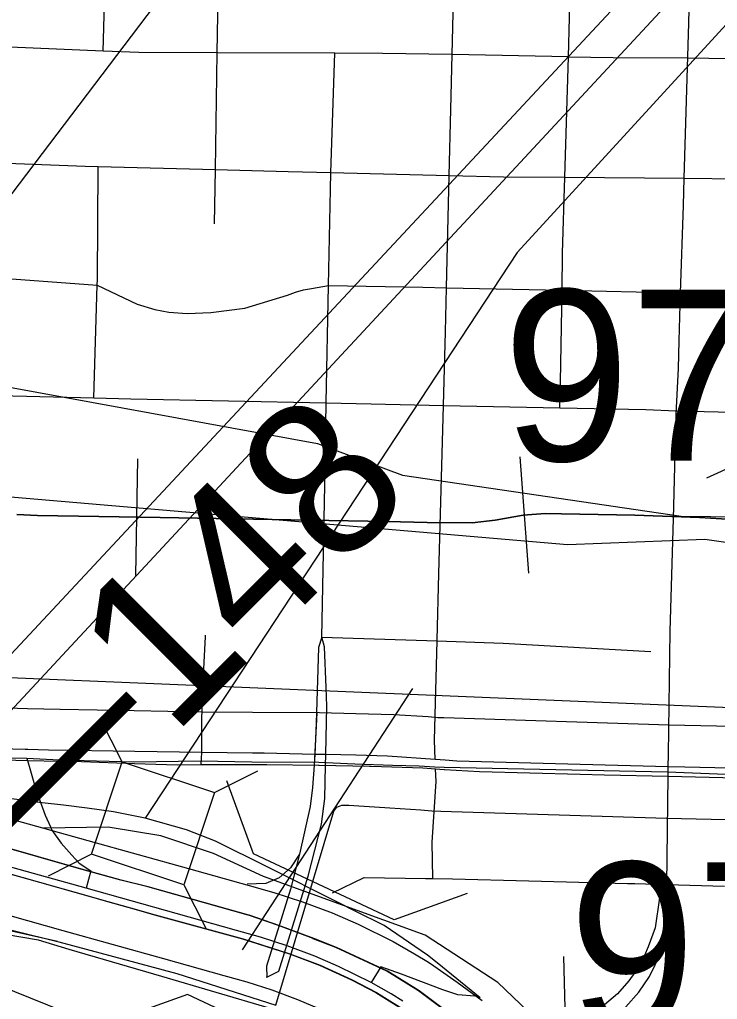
# Model space of a CAD drawing. Extents: x -157.2 to -99.3, y 12.2 to 46.2.
# Drawn here: x -148.143 to -147.694, y 36.143 to 36.773 of the extents above; entities that cross this region are included whole.
import ezdxf

# ---------------------------------------------------------------- set-up
doc = ezdxf.new("R2010")
doc.units = 0
for name, color, linetype in [('tdCoCityStreetMajor', 7, 'Continuous'), ('tdCoCityStreetMinor', 7, 'Continuous'), ('tdCoDivCarto', 7, 'Continuous'), ('tdCoHydroRiver', 7, 'Continuous'), ('tdCoInt', 7, 'Continuous'), ('tdCoIntCL', 7, 'Continuous'), ('tdCoIntRamp', 7, 'Continuous'), ('tdCoIntRte', 7, 'Continuous'), ('tdCoPriCL', 7, 'Continuous'), ('tdCoPriDiv', 7, 'Continuous'), ('tdCoPriOther', 7, 'Continuous'), ('tdCoPriRamp', 7, 'Continuous'), ('tdCoRRCL', 7, 'Continuous'), ('tdCoSectLine', 7, 'Continuous'), ('tdCoStrucDivPri', 7, 'Continuous'), ('tdCoStrucPriMaintName', 7, 'Continuous'), ('tdCoStrucSec', 7, 'Continuous'), ('tdStHwyIntRefPost1', 7, 'Continuous')]:
    doc.layers.add(name, color=color, linetype=linetype)

msp = doc.modelspace()

# ---------------------------------------------------------------- linework, layer by layer
at = {"layer": 'tdCoCityStreetMajor'}
for p, q in [((-148.08876, 36.75307), (-148.14872, 36.75559)), ((-147.71813, 36.56647), (-147.71719, 36.5974)), ((-147.72638, 36.21657), (-147.72616, 36.21656)), ((-147.72616, 36.21656), (-147.68907, 36.21545))]:
    msp.add_line(p, q, dxfattribs=at)
for points in [[(-147.71496, 36.67124), (-147.71496, 36.67124), (-147.71202, 36.77113), (-147.71068, 36.82408), (-147.70881, 36.89838), (-147.7065, 36.98329)], [(-148.01543, 36.75195), (-148.06587, 36.7521), (-148.08876, 36.75307)], [(-147.78942, 36.74943), (-147.86427, 36.75079), (-147.90903, 36.75161), (-147.9398, 36.75171), (-148.01543, 36.75195)], [(-147.78942, 36.74943), (-147.76057, 36.7489), (-147.71268, 36.74864), (-147.63184, 36.74742), (-147.55564, 36.74372), (-147.50368, 36.74277), (-147.49615, 36.74263), (-147.47382, 36.74222), (-147.44418, 36.74167)], [(-147.71719, 36.5974), (-147.71719, 36.5974), (-147.71547, 36.65375), (-147.71496, 36.67124)], [(-147.72524, 36.28882), (-147.72519, 36.29242), (-147.72509, 36.30036), (-147.72385, 36.37977), (-147.72188, 36.45203), (-147.72016, 36.51935), (-147.71868, 36.5487), (-147.71813, 36.56647)], [(-147.72616, 36.21656), (-147.72527, 36.28625), (-147.72524, 36.28882)], [(-147.72616, 36.21656), (-147.73079, 36.20795), (-147.73358, 36.18871), (-147.73802, 36.17655), (-147.74279, 36.16537), (-147.75052, 36.15452), (-147.75792, 36.1463), (-147.7663, 36.13923), (-147.8097, 36.10733), (-147.85134, 36.07754)], [(-147.84489, 36.07116), (-147.80181, 36.10158), (-147.77567, 36.12032), (-147.76005, 36.13101), (-147.75249, 36.13791), (-147.74411, 36.14728), (-147.7372, 36.15731), (-147.72964, 36.17293), (-147.72659, 36.1828), (-147.72257, 36.20861), (-147.72616, 36.21656)]]:
    msp.add_lwpolyline(points, dxfattribs=at)
at = {"layer": 'tdCoCityStreetMinor'}
for p, q in [((-148.01653, 36.67684), (-148.01543, 36.75195)), ((-147.94222, 36.67492), (-147.9398, 36.75171)), ((-147.79169, 36.67184), (-147.78942, 36.74943)), ((-148.01704, 36.6418), (-148.01653, 36.67684)), ((-147.79169, 36.67184), (-147.71496, 36.67124)), ((-147.71496, 36.67124), (-147.67643, 36.67086)), ((-147.95478, 36.60019), (-147.94375, 36.60223)), ((-147.94521, 36.52658), (-147.94375, 36.60223)), ((-147.79354, 36.59912), (-147.71719, 36.5974)), ((-147.71719, 36.5974), (-147.58509, 36.59356)), ((-148.02296, 36.37596), (-148.0229, 36.37717)), ((-147.94814, 36.37587), (-147.9481, 36.37587)), ((-147.79366, 36.36979), (-147.73649, 36.36649)), ((-147.96239, 36.23608), (-147.96816, 36.21359)), ((-147.88143, 36.22046), (-147.87663, 36.22037))]:
    msp.add_line(p, q, dxfattribs=at)
for points in [[(-148.08876, 36.75307), (-148.08732, 36.80703), (-148.0868, 36.83114), (-148.08521, 36.90551), (-148.08461, 36.93329), (-148.08348, 36.98146), (-148.0817, 37.05699), (-148.08066, 37.10123), (-148.07984, 37.13264), (-148.07787, 37.2076), (-148.07623, 37.27016), (-148.07593, 37.284), (-148.07406, 37.3716)], [(-147.86427, 36.75079), (-147.86231, 36.83078), (-147.86143, 36.86646), (-147.8605, 36.90202), (-147.85854, 36.97634), (-147.85699, 37.03514), (-147.85648, 37.05182), (-147.85418, 37.12716), (-147.85206, 37.19667), (-147.85193, 37.20244), (-147.85021, 37.27894), (-147.84885, 37.33955)], [(-147.78942, 36.74943), (-147.78868, 36.77472), (-147.78726, 36.82696), (-147.78527, 36.89976), (-147.784, 36.94636), (-147.78358, 36.95962), (-147.78315, 36.97334)], [(-148.01543, 36.75195), (-148.01507, 36.77645), (-148.01309, 36.83728)], [(-147.8679, 36.60078), (-147.86615, 36.67302), (-147.86513, 36.71554), (-147.86427, 36.75079)], [(-148.22573, 36.68398), (-148.15064, 36.68103), (-148.10038, 36.67905), (-148.09189, 36.67883)], [(-148.0947, 36.52981), (-148.09261, 36.60243), (-148.0925, 36.60605), (-148.09189, 36.67883)], [(-148.09189, 36.67883), (-148.01653, 36.67684), (-147.96968, 36.6756), (-147.94222, 36.67492), (-147.86615, 36.67302), (-147.83109, 36.67215), (-147.79169, 36.67184)], [(-147.94375, 36.60223), (-147.94256, 36.664), (-147.94222, 36.67492), (-147.94222, 36.67492)], [(-147.79487, 36.52344), (-147.79458, 36.54012), (-147.79354, 36.59912), (-147.79312, 36.62306), (-147.79169, 36.67184), (-147.79169, 36.67184)], [(-148.22771, 36.608), (-148.15343, 36.60692), (-148.09261, 36.60243), (-148.06689, 36.59008), (-148.05548, 36.58671), (-148.04649, 36.58503), (-148.0347, 36.58409), (-148.01954, 36.58484), (-147.99764, 36.58765), (-147.97013, 36.59607), (-147.965, 36.5979), (-147.95987, 36.59947), (-147.95478, 36.60019)], [(-147.94375, 36.60223), (-147.88312, 36.60112), (-147.8679, 36.60078), (-147.79354, 36.59912)], [(-147.86986, 36.52501), (-147.86858, 36.57226), (-147.8679, 36.60078)], [(-148.15562, 36.53142), (-148.0947, 36.52981), (-148.071, 36.52919), (-147.94521, 36.52658)], [(-147.94814, 36.37587), (-147.94602, 36.48447), (-147.94521, 36.52658)], [(-147.94521, 36.52658), (-147.91637, 36.52598), (-147.86986, 36.52501)], [(-147.87506, 36.29709), (-147.87552, 36.30949), (-147.87388, 36.37339), (-147.87387, 36.37406), (-147.87277, 36.41665), (-147.86986, 36.52501)], [(-147.86986, 36.52501), (-147.79487, 36.52344), (-147.73956, 36.52228), (-147.72004, 36.52156)], [(-147.72004, 36.52156), (-147.63894, 36.51957), (-147.62439, 36.52179)], [(-148.02566, 36.29376), (-148.02539, 36.30167), (-148.02528, 36.32282), (-148.02465, 36.34318), (-148.02296, 36.37596)], [(-147.94814, 36.37587), (-147.9502, 36.36913), (-147.95162, 36.32037), (-147.95265, 36.30036)], [(-147.94605, 36.27199), (-147.94568, 36.29325), (-147.94558, 36.3002), (-147.94482, 36.33133), (-147.94519, 36.34343), (-147.94633, 36.36951), (-147.94814, 36.37587)], [(-147.9481, 36.37587), (-147.87388, 36.37339), (-147.83137, 36.37197), (-147.79366, 36.36979)], [(-147.87663, 36.22037), (-147.877, 36.24389), (-147.87453, 36.28285), (-147.87484, 36.29106)], [(-147.98102, 36.13676), (-148.05106, 36.15748), (-148.11074, 36.17474), (-148.13047, 36.18066), (-148.15192, 36.18436), (-148.1825, 36.18781), (-148.21259, 36.19003), (-148.25328, 36.18806), (-148.26364, 36.18806), (-148.27325, 36.1888), (-148.28386, 36.19077), (-148.29964, 36.19817), (-148.33959, 36.22135), (-148.35784, 36.23195), (-148.37732, 36.2396), (-148.41776, 36.25612), (-148.43577, 36.26303), (-148.44637, 36.265), (-148.45106, 36.26454), (-148.45929, 36.26273), (-148.46354, 36.26107)], [(-147.94129, 36.21114), (-147.92092, 36.22117), (-147.88143, 36.22046)], [(-147.87663, 36.22037), (-147.86392, 36.22014), (-147.81484, 36.2189), (-147.79065, 36.21829), (-147.75144, 36.2173), (-147.74678, 36.21718), (-147.72638, 36.21657)], [(-147.96819, 36.2135), (-147.98377, 36.16401), (-147.98348, 36.15698)]]:
    msp.add_lwpolyline(points, dxfattribs=at)
at = {"layer": 'tdCoDivCarto'}
for points in [[(-148.13732, 36.30344), (-148.13906, 36.30349), (-148.20226, 36.30527), (-148.23723, 36.30625), (-148.23726, 36.30625)], [(-148.13732, 36.30344), (-148.13906, 36.30349), (-148.20226, 36.30527), (-148.23723, 36.30625), (-148.23726, 36.30625)], [(-148.2311, 36.29868), (-148.21405, 36.29828), (-148.17654, 36.2974), (-148.1371, 36.29647), (-148.11669, 36.296)], [(-148.2311, 36.29868), (-148.21405, 36.29828), (-148.17654, 36.2974), (-148.1371, 36.29647), (-148.11669, 36.296)], [(-148.06844, 36.30228), (-148.12401, 36.30307), (-148.13732, 36.30344)], [(-148.06844, 36.30228), (-148.12401, 36.30307), (-148.13732, 36.30344)], [(-147.99258, 36.3012), (-148.02539, 36.30167), (-148.06844, 36.30228)], [(-147.99258, 36.3012), (-148.02539, 36.30167), (-148.06844, 36.30228)], [(-147.95265, 36.30036), (-147.98517, 36.3011), (-147.99258, 36.3012)], [(-147.95265, 36.30036), (-147.98517, 36.3011), (-147.99258, 36.3012)], [(-147.95265, 36.30036), (-147.95303, 36.29339), (-147.95408, 36.27908), (-147.95568, 36.26679), (-147.96239, 36.23608)], [(-147.95265, 36.30036), (-147.95303, 36.29339)], [(-147.94962, 36.30029), (-147.94963, 36.30029), (-147.95265, 36.30036)], [(-147.94962, 36.30029), (-147.94963, 36.30029), (-147.95265, 36.30036)], [(-147.92625, 36.29976), (-147.94558, 36.3002), (-147.94962, 36.30029)], [(-147.92625, 36.29976), (-147.94558, 36.3002), (-147.94962, 36.30029)], [(-147.86866, 36.29663), (-147.87506, 36.29709), (-147.90584, 36.2993), (-147.92625, 36.29976)], [(-147.86866, 36.29663), (-147.87506, 36.29709), (-147.90584, 36.2993), (-147.92625, 36.29976)], [(-148.11669, 36.296), (-148.10281, 36.29567), (-148.06856, 36.29458)], [(-148.11669, 36.296), (-148.10281, 36.29567), (-148.06856, 36.29458)], [(-148.06856, 36.29458), (-148.04115, 36.2937), (-148.02566, 36.29376), (-147.99266, 36.29391)], [(-148.06856, 36.29458), (-148.04115, 36.2937), (-148.02566, 36.29376), (-147.99266, 36.29391)], [(-147.99266, 36.29391), (-147.98345, 36.29395), (-147.95026, 36.29334)], [(-147.99266, 36.29391), (-147.98345, 36.29395), (-147.95026, 36.29334)], [(-147.95303, 36.29339), (-147.95408, 36.27908), (-147.95568, 36.26679), (-147.96239, 36.23608)], [(-147.95026, 36.29334), (-147.94977, 36.29333), (-147.94568, 36.29325)], [(-147.95026, 36.29334), (-147.94977, 36.29333), (-147.94568, 36.29325)], [(-147.91731, 36.29273), (-147.91637, 36.29271), (-147.88315, 36.29166), (-147.87484, 36.29106), (-147.86934, 36.29067), (-147.86907, 36.29065)], [(-147.91731, 36.29273), (-147.91637, 36.29271), (-147.88315, 36.29166), (-147.87484, 36.29106), (-147.86934, 36.29067), (-147.86907, 36.29065)], [(-147.72514, 36.29242), (-147.72519, 36.29242), (-147.78191, 36.29386), (-147.8215, 36.29486), (-147.8612, 36.29609), (-147.86866, 36.29663)], [(-147.72514, 36.29242), (-147.72519, 36.29242), (-147.78191, 36.29386), (-147.8215, 36.29486), (-147.8612, 36.29609), (-147.86866, 36.29663)], [(-147.05249, 36.27613), (-147.0563, 36.27623), (-147.05867, 36.27629), (-147.0687, 36.27655), (-147.07132, 36.27661), (-147.19487, 36.27982), (-147.35837, 36.28376), (-147.54037, 36.2882), (-147.71447, 36.29215), (-147.72514, 36.29242)], [(-147.05249, 36.27613), (-147.0563, 36.27623), (-147.05867, 36.27629), (-147.0687, 36.27655), (-147.07132, 36.27661), (-147.19487, 36.27982), (-147.35837, 36.28376), (-147.54037, 36.2882), (-147.71447, 36.29215), (-147.72514, 36.29242)], [(-147.99501, 36.19691), (-148.05972, 36.21502), (-148.07709, 36.21936), (-148.10431, 36.22686), (-148.20769, 36.25658), (-148.24978, 36.26947), (-148.27661, 36.27592), (-148.29265, 36.2792), (-148.33103, 36.28623)], [(-147.99501, 36.19691), (-148.05972, 36.21502), (-148.07709, 36.21936), (-148.10431, 36.22686), (-148.20769, 36.25658), (-148.24978, 36.26947), (-148.27661, 36.27592), (-148.29265, 36.2792), (-148.33103, 36.28623)], [(-147.86907, 36.29065), (-147.84665, 36.28944), (-147.78194, 36.28765), (-147.76626, 36.28722), (-147.7253, 36.28625)], [(-147.86907, 36.29065), (-147.84665, 36.28944), (-147.78194, 36.28765), (-147.76626, 36.28722), (-147.7253, 36.28625)], [(-147.7253, 36.28625), (-147.72527, 36.28625), (-147.61978, 36.28376), (-147.45628, 36.28007), (-147.24567, 36.27513), (-147.17959, 36.27352), (-147.09376, 36.27143), (-147.07133, 36.27084), (-147.07093, 36.27083), (-147.05919, 36.27052), (-147.05264, 36.27035)], [(-147.7253, 36.28625), (-147.72527, 36.28625), (-147.61978, 36.28376), (-147.45628, 36.28007), (-147.24567, 36.27513), (-147.17959, 36.27352), (-147.09376, 36.27143), (-147.07133, 36.27084), (-147.07093, 36.27083), (-147.05919, 36.27052), (-147.05264, 36.27035)], [(-148.32621, 36.27031), (-148.31817, 36.26877), (-148.30593, 36.26642), (-148.304, 36.26595), (-148.2793, 36.26001), (-148.23857, 36.24869), (-148.22378, 36.24457), (-148.21051, 36.24089), (-148.20655, 36.23978), (-148.08571, 36.20575), (-148.06722, 36.20049), (-148.05538, 36.19712), (-147.99866, 36.18159), (-147.96857, 36.17197), (-147.94909, 36.16457), (-147.92862, 36.1552), (-147.91299, 36.14714), (-147.89129, 36.13358)], [(-148.32621, 36.27031), (-148.31817, 36.26877), (-148.30593, 36.26642), (-148.304, 36.26595), (-148.2793, 36.26001), (-148.23857, 36.24869), (-148.22378, 36.24457), (-148.21051, 36.24089), (-148.20655, 36.23978), (-148.08571, 36.20575), (-148.06722, 36.20049), (-148.05538, 36.19712), (-147.99866, 36.18159), (-147.96857, 36.17197), (-147.94909, 36.16457), (-147.92862, 36.1552), (-147.91299, 36.14714), (-147.89129, 36.13358)], [(-147.96031, 36.21075), (-147.95691, 36.22202), (-147.94831, 36.25545), (-147.94605, 36.27199)], [(-147.96031, 36.21075), (-147.95691, 36.22202), (-147.94831, 36.25545), (-147.94605, 36.27199)], [(-147.98346, 36.157), (-147.97574, 36.16084), (-147.96031, 36.21075)], [(-147.98346, 36.157), (-147.97574, 36.16084), (-147.96031, 36.21075)], [(-147.99488, 36.19687), (-147.99501, 36.19691)], [(-147.99488, 36.19687), (-147.99501, 36.19691)], [(-147.59451, 35.82162), (-147.6536, 35.91982), (-147.6803, 35.95415), (-147.72199, 36.001), (-147.77312, 36.05182), (-147.79604, 36.07213), (-147.818, 36.09528), (-147.84313, 36.11658), (-147.85733, 36.1271), (-147.88546, 36.14807), (-147.90584, 36.16083), (-147.93859, 36.17596), (-147.95332, 36.18174), (-147.97568, 36.19016), (-147.99488, 36.19687)], [(-147.61649, 35.85814), (-147.6536, 35.91982), (-147.6803, 35.95415), (-147.72199, 36.001), (-147.77312, 36.05182), (-147.79604, 36.07213), (-147.818, 36.09528), (-147.84313, 36.11658), (-147.85733, 36.1271), (-147.88546, 36.14807), (-147.90584, 36.16083), (-147.93859, 36.17596), (-147.95332, 36.18174), (-147.97568, 36.19016), (-147.99488, 36.19687)], [(-147.98378, 36.15708), (-147.98359, 36.15702)], [(-147.98378, 36.15708), (-147.98359, 36.15702)], [(-147.98359, 36.15702), (-147.98348, 36.15698)], [(-147.98359, 36.15702), (-147.98348, 36.15698)], [(-147.98348, 36.15698), (-147.98346, 36.157)]]:
    msp.add_lwpolyline(points, dxfattribs=at)
at = {"layer": 'tdCoHydroRiver'}
msp.add_lwpolyline([(-148.65478, 36.2528), (-148.53723, 36.22822), (-148.3943, 36.20751), (-148.2993, 36.1695), (-148.20764, 36.17265), (-147.96007, 36.07253), (-147.88686, 35.99736), (-147.82215, 35.95091), (-147.7402, 35.90071), (-147.67292, 35.8368)], dxfattribs=at)
at = {"layer": 'tdCoInt'}
for points in [[(-148.15569, 36.26085), (-148.09857, 36.24484), (-148.03376, 36.22682), (-147.99492, 36.21589), (-147.97893, 36.21142), (-147.96059, 36.20547), (-147.94141, 36.19836), (-147.92473, 36.19112), (-147.90218, 36.17995), (-147.88838, 36.17207), (-147.87947, 36.1667), (-147.87598, 36.16425), (-147.8609, 36.15383), (-147.84498, 36.14189)], [(-148.34435, 36.24726), (-148.3123, 36.23566), (-148.28093, 36.2258), (-148.23417, 36.20942), (-148.17626, 36.19438), (-148.11736, 36.17975)], [(-148.17182, 36.20306), (-148.1147, 36.18705), (-148.04993, 36.16904), (-148.01113, 36.15812), (-147.99626, 36.15396), (-147.98028, 36.14878), (-147.96381, 36.14267), (-147.95001, 36.13668)], [(-148.11736, 36.17975), (-148.04132, 36.15933), (-147.97768, 36.13903)]]:
    msp.add_lwpolyline(points, dxfattribs=at)
at = {"layer": 'tdCoIntCL'}
for points in [[(-148.13785, 36.2978), (-148.13748, 36.29647), (-148.13602, 36.29125), (-148.13208, 36.27769), (-148.12616, 36.26116), (-148.12275, 36.25378), (-148.12172, 36.25155), (-148.1158, 36.24316), (-148.1089, 36.23552), (-148.10429, 36.23036), (-148.0966, 36.22546), (-148.09963, 36.21426)], [(-148.09963, 36.21426), (-148.16376, 36.23195), (-148.22492, 36.24888)], [(-147.91629, 36.15345), (-147.93737, 36.1639), (-147.95261, 36.17052), (-147.97044, 36.17713), (-147.98759, 36.18269), (-148.00303, 36.187), (-148.04184, 36.19793), (-148.09963, 36.21426)], [(-147.84958, 36.1447), (-147.8606, 36.14566), (-147.87021, 36.14887), (-147.89685, 36.15898), (-147.9101, 36.16357), (-147.91629, 36.15345)], [(-147.89586, 36.14155), (-147.90356, 36.1462), (-147.91629, 36.15345)]]:
    msp.add_lwpolyline(points, dxfattribs=at)
at = {"layer": 'tdCoIntRamp'}
for points in [[(-147.92701, 36.19966), (-147.93712, 36.20475), (-147.98329, 36.22802), (-148.01641, 36.24452), (-148.03509, 36.25189), (-148.06179, 36.25939), (-148.08204, 36.26346), (-148.09901, 36.26583), (-148.11427, 36.26767), (-148.12808, 36.26925), (-148.14925, 36.27201), (-148.15091, 36.27233)], [(-147.65515, 35.95722), (-147.67259, 35.9836), (-147.70418, 36.02174), (-147.74618, 36.06875), (-147.83477, 36.15351), (-147.88149, 36.18396), (-147.98553, 36.22173), (-148.01784, 36.23653), (-148.05168, 36.24802), (-148.08552, 36.25352), (-148.12713, 36.25284)], [(-147.87389, 36.16611), (-147.88017, 36.17121), (-147.90806, 36.19015), (-147.92701, 36.19966)], [(-147.84624, 36.14372), (-147.87389, 36.16611)]]:
    msp.add_lwpolyline(points, dxfattribs=at)
at = {"layer": 'tdCoIntRte'}
for points in [[(-147.85771, 36.1271), (-147.88583, 36.14807), (-147.90622, 36.16083), (-147.93897, 36.17596), (-147.95356, 36.18169), (-147.9537, 36.18174), (-147.97606, 36.19016), (-147.99526, 36.19687), (-147.99539, 36.19691), (-148.0601, 36.21502), (-148.07746, 36.21936), (-148.10469, 36.22686), (-148.20805, 36.25658)], [(-147.85771, 36.1271), (-147.88583, 36.14807), (-147.90622, 36.16083), (-147.93897, 36.17596), (-147.95356, 36.18169), (-147.9537, 36.18174), (-147.97606, 36.19016), (-147.99526, 36.19687), (-147.99539, 36.19691), (-148.0601, 36.21502), (-148.07746, 36.21936), (-148.10469, 36.22686), (-148.20805, 36.25658)], [(-148.20693, 36.23978), (-148.10086, 36.20991), (-148.08609, 36.20575), (-148.0676, 36.20049), (-148.05576, 36.19712), (-147.99904, 36.18159), (-147.96895, 36.17197), (-147.94947, 36.16457), (-147.929, 36.1552), (-147.91824, 36.14966), (-147.91337, 36.14714), (-147.89167, 36.13358)], [(-148.20693, 36.23978), (-148.10086, 36.20991), (-148.08609, 36.20575), (-148.0676, 36.20049), (-148.05576, 36.19712), (-147.99904, 36.18159), (-147.96895, 36.17197), (-147.94947, 36.16457), (-147.929, 36.1552), (-147.91824, 36.14966), (-147.91337, 36.14714), (-147.89167, 36.13358)]]:
    msp.add_lwpolyline(points, dxfattribs=at)
at = {"layer": 'tdCoPriCL'}
msp.add_lwpolyline([(-147.63966, 36.28551), (-147.72561, 36.28882), (-147.86938, 36.29196), (-147.87526, 36.29213), (-147.88542, 36.29283), (-147.90269, 36.29318), (-147.92676, 36.29405), (-147.95011, 36.29509), (-147.99304, 36.29545), (-148.02601, 36.29597), (-148.06891, 36.29545), (-148.11705, 36.29667), (-148.13785, 36.2978), (-148.18717, 36.29824)], dxfattribs=at)
at = {"layer": 'tdCoPriDiv'}
for points in [[(-147.48885, 36.31422), (-147.72482, 36.31921), (-147.86957, 36.3238), (-147.87337, 36.32393), (-147.87975, 36.32455), (-147.90183, 36.32589), (-147.92619, 36.32652), (-147.94962, 36.327), (-147.99269, 36.32742), (-148.02554, 36.32762), (-148.06881, 36.32842), (-148.11641, 36.32923), (-148.13756, 36.32971), (-148.20175, 36.3318)], [(-147.97768, 36.13903), (-147.94029, 36.2637), (-147.9384, 36.26632), (-147.93519, 36.2676), (-147.93077, 36.26776), (-147.92759, 36.26736), (-147.90441, 36.26594), (-147.88447, 36.26473), (-147.87728, 36.26403), (-147.87152, 36.26384), (-147.7264, 36.25923), (-147.63067, 36.25721)]]:
    msp.add_lwpolyline(points, dxfattribs=at)
at = {"layer": 'tdCoPriOther'}
for points in [[(-148.21405, 36.29828), (-148.17654, 36.2974), (-148.1371, 36.29647), (-148.11669, 36.296)], [(-148.11669, 36.296), (-148.10281, 36.29567), (-148.06856, 36.29458)], [(-148.06856, 36.29458), (-148.04115, 36.2937), (-148.02566, 36.29376), (-147.99266, 36.29391)], [(-147.99266, 36.29391), (-147.98345, 36.29395), (-147.95026, 36.29334)], [(-147.95026, 36.29334), (-147.94977, 36.29333), (-147.91731, 36.29273)]]:
    msp.add_lwpolyline(points, dxfattribs=at)
at = {"layer": 'tdCoPriRamp'}
for points in [[(-148.31006, 36.33488), (-148.31154, 36.27493), (-148.31185, 36.2384), (-148.31067, 36.22933), (-148.30547, 36.2173), (-148.29495, 36.20546), (-148.28614, 36.19901), (-148.27798, 36.19546), (-148.26785, 36.19349), (-148.25786, 36.19349), (-148.24392, 36.19441), (-148.23024, 36.19559), (-148.21801, 36.19651), (-148.20906, 36.19678), (-148.19775, 36.19599), (-148.18486, 36.19441), (-148.16895, 36.19152), (-148.11825, 36.18007)], [(-147.95127, 36.32703), (-147.95303, 36.29339), (-147.95408, 36.27908), (-147.95568, 36.26679), (-147.96239, 36.23608)], [(-147.96239, 36.23608), (-147.96816, 36.22738), (-147.97543, 36.22096), (-147.98413, 36.21718), (-147.99617, 36.21677)]]:
    msp.add_lwpolyline(points, dxfattribs=at)
at = {"layer": 'tdCoRRCL'}
for p, q in [((-148.0667, 36.49052), (-148.06803, 36.41553)), ((-147.82057, 36.4919), (-147.81503, 36.4171)), ((-147.70029, 36.47837), (-147.68106, 36.48722)), ((-147.89612, 36.48001), (-147.71687, 36.45364)), ((-147.71687, 36.45364), (-147.57959, 36.45234)), ((-147.70156, 36.43893), (-147.65914, 36.43281))]:
    msp.add_line(p, q, dxfattribs=at)
for points in [[(-149.25564, 36.81485), (-149.10343, 36.73977), (-149.07913, 36.72959), (-149.00623, 36.70108), (-148.7997, 36.6115), (-148.67619, 36.55856), (-148.60936, 36.53614), (-148.5182, 36.51974), (-148.34398, 36.48292), (-147.79006, 36.43548), (-147.70156, 36.43893)], [(-148.54798, 36.60964), (-147.9508, 36.50038), (-147.89612, 36.48001)], [(-148.14433, 36.45482), (-148.13098, 36.45415), (-148.05206, 36.45275), (-147.95591, 36.45106), (-147.9061, 36.45018), (-147.8804, 36.44973), (-147.8513, 36.44947), (-147.83662, 36.45104), (-147.81853, 36.45445), (-147.80437, 36.4555), (-147.79394, 36.45531), (-147.7467, 36.45445), (-147.70502, 36.45287), (-147.68377, 36.45163)], [(-147.68377, 36.45163), (-147.70502, 36.45287), (-147.7467, 36.45445), (-147.79394, 36.45531), (-147.80437, 36.4555), (-147.81853, 36.45445), (-147.83662, 36.45104), (-147.8513, 36.44947), (-147.8804, 36.44973), (-147.9061, 36.45018), (-147.95591, 36.45106), (-148.05206, 36.45275), (-148.13098, 36.45415), (-148.14433, 36.45482)]]:
    msp.add_lwpolyline(points, dxfattribs=at)
at = {"layer": 'tdCoSectLine'}
msp.add_lwpolyline([(-148.60256, 36.36875), (-147.60286, 36.32713)], dxfattribs=at)
at = {"layer": 'tdCoStrucDivPri'}
for points in [[(-147.85457, 36.21082), (-147.90159, 36.19383), (-147.99212, 36.2363), (-148.00911, 36.28333)], [(-147.66841, 36.05299), (-147.7184, 36.05162), (-147.79102, 36.12036), (-147.79239, 36.17034)], [(-147.92708, 36.05627), (-147.94407, 36.1033), (-148.0346, 36.14577), (-148.08162, 36.12878)]]:
    msp.add_lwpolyline(points, dxfattribs=at)
at = {"layer": 'tdCoStrucPriMaintName'}
msp.add_line((-147.88977, 36.34281), (-147.99932, 36.17459), dxfattribs=at)
for points in [[(-146.79424, 37.9172), (-146.63709, 37.9172), (-147.8224, 36.62339), (-148.06179, 36.25939)], [(-147.18082, 37.61215), (-146.95629, 37.61223), (-148.17413, 36.3007)], [(-147.64341, 37.33614), (-147.25472, 37.32331), (-148.17809, 36.33284)], [(-147.89698, 36.99217), (-148.36929, 36.36914)]]:
    msp.add_lwpolyline(points, dxfattribs=at)
at = {"layer": 'tdCoStrucSec'}
for p, q in [((-148.07656, 36.29546), (-148.09061, 36.32343)), ((-148.01713, 36.27578), (-147.98916, 36.28984)), ((-148.09624, 36.23604), (-148.12421, 36.22199)), ((-148.03681, 36.21636), (-148.02276, 36.18839))]:
    msp.add_line(p, q, dxfattribs=at)
msp.add_lwpolyline([(-148.07656, 36.29546), (-148.01713, 36.27578), (-148.03681, 36.21636), (-148.09624, 36.23604)], close=True, dxfattribs=at)

# ---------------------------------------------------------------- texts
at = {"layer": 'tdCoStrucPriMaintName'}
for s, p in [('97____029', (-147.83166, 36.4894)), ('97472S029', (-147.7893, 36.12087))]:
    msp.add_text(s, height=0.11, dxfattribs=at).set_placement(p)
at = {"layer": 'tdStHwyIntRefPost1'}
msp.add_text('‒‒148', height=0.1, rotation=45, dxfattribs=at).set_placement((-148.14943, 36.20617))

doc.saveas('drawing.dxf')
